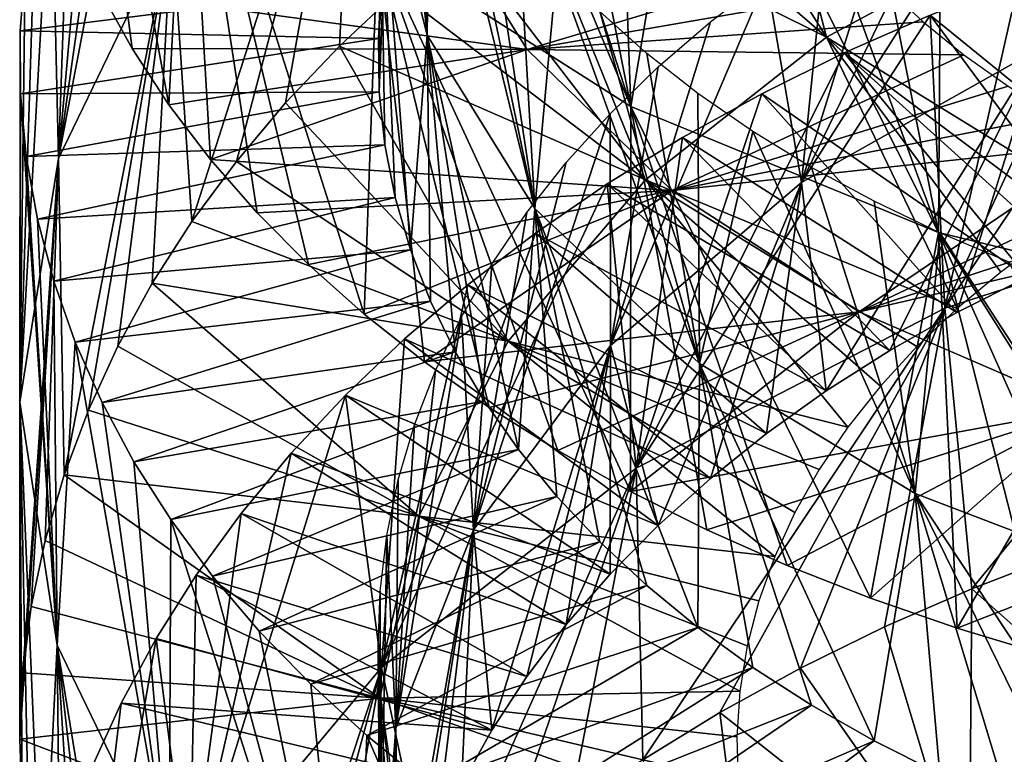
# Model space of a CAD drawing. Header units: millimetres. Extents: x -161 to 161, y -94 to 1149.
# Tile 766 of 1056: x 37.5 to 40.8, y 392.72 to 395.18. Entities that reach past the tile are written whole.
import ezdxf

# ---------------------------------------------------------------- set-up
doc = ezdxf.new("R2010")
doc.units = ezdxf.units.MM
doc.header["$LTSCALE"] = 81.481481
for name, color, linetype in [('65', 7, 'CONTINUOUS'), ('66', 7, 'CONTINUOUS'), ('67', 7, 'CONTINUOUS'), ('80', 7, 'CONTINUOUS')]:
    doc.layers.add(name, color=color, linetype=linetype)

msp = doc.modelspace()

# ---------------------------------------------------------------- linework, layer by layer
at = {"layer": '65', "color": 7, "linetype": 'CONTINUOUS', "true_color": 0xaaaaaa}
for points in [[(39.6883, 395.9345, -27.6251), (39.9515, 396.0774, -27.8174), (40.2002, 395.1231, -26.75), (39.6883, 395.9345, -27.6251)], [(40.2002, 395.1231, -26.75), (39.9515, 396.0774, -27.8174), (40.9339, 395.5196, -27.3198), (40.2002, 395.1231, -26.75)], [(39.4376, 395.7824, -27.4235), (39.6883, 395.9345, -27.6251), (40.2002, 395.1231, -26.75), (39.4376, 395.7824, -27.4235)], [(39.1999, 395.6217, -27.2131), (39.4376, 395.7824, -27.4235), (40.2002, 395.1231, -26.75), (39.1999, 395.6217, -27.2131)], [(39.1985, 395.0811, -18.1904), (37.7706, 395.2774, -18.5846), (38.8729, 395.602, -18.994), (39.1985, 395.0811, -18.1904)], [(39.1985, 395.0811, -18.1904), (38.8729, 395.602, -18.994), (40.2891, 395.4097, -18.5678), (39.1985, 395.0811, -18.1904)], [(38.9759, 395.4529, -26.9945), (39.1999, 395.6217, -27.2131), (39.5945, 394.6456, -26.0972), (38.9759, 395.4529, -26.9945)], [(39.5945, 394.6456, -26.0972), (39.1999, 395.6217, -27.2131), (40.2002, 395.1231, -26.75), (39.5945, 394.6456, -26.0972)], [(40.2002, 395.1231, -26.75), (40.9339, 395.5196, -27.3198), (41.1116, 394.5612, -26.2073), (40.2002, 395.1231, -26.75)], [(38.766, 395.2765, -26.7681), (38.9759, 395.4529, -26.9945), (39.5945, 394.6456, -26.0972), (38.766, 395.2765, -26.7681)], [(40.3999, 395.2899, -18.3622), (39.1985, 395.0811, -18.1904), (40.2891, 395.4097, -18.5678), (40.3999, 395.2899, -18.3622)], [(37.8764, 395.0851, -18.3042), (37.7706, 395.2774, -18.5846), (39.1985, 395.0811, -18.1904), (37.8764, 395.0851, -18.3042)], [(38.5706, 395.0931, -26.5343), (38.766, 395.2765, -26.7681), (39.5945, 394.6456, -26.0972), (38.5706, 395.0931, -26.5343)], [(40.5236, 395.1745, -18.1614), (39.1985, 395.0811, -18.1904), (40.3999, 395.2899, -18.3622), (40.5236, 395.1745, -18.1614)], [(40.6598, 395.0642, -17.9658), (39.1985, 395.0811, -18.1904), (40.5236, 395.1745, -18.1614), (40.6598, 395.0642, -17.9658)], [(39.5945, 394.6456, -26.0972), (40.2002, 395.1231, -26.75), (40.6373, 394.2139, -25.6851), (39.5945, 394.6456, -26.0972)], [(40.6373, 394.2139, -25.6851), (40.2002, 395.1231, -26.75), (40.7839, 394.3358, -25.8655), (40.6373, 394.2139, -25.6851)], [(40.7839, 394.3358, -25.8655), (40.2002, 395.1231, -26.75), (40.9421, 394.4517, -26.0396), (40.7839, 394.3358, -25.8655)], [(40.9421, 394.4517, -26.0396), (40.2002, 395.1231, -26.75), (41.1116, 394.5612, -26.2073), (40.9421, 394.4517, -26.0396)], [(37.9993, 394.8967, -18.0278), (37.8764, 395.0851, -18.3042), (39.1985, 395.0811, -18.1904), (37.9993, 394.8967, -18.0278)], [(38.1389, 394.713, -17.7562), (37.9993, 394.8967, -18.0278), (39.1985, 395.0811, -18.1904), (38.1389, 394.713, -17.7562)], [(39.6825, 394.609, -17.4375), (38.1389, 394.713, -17.7562), (39.1985, 395.0811, -18.1904), (39.6825, 394.609, -17.4375)], [(38.3901, 394.9031, -26.2936), (38.5706, 395.0931, -26.5343), (39.1352, 394.1046, -25.3779), (38.3901, 394.9031, -26.2936)], [(39.1352, 394.1046, -25.3779), (38.5706, 395.0931, -26.5343), (39.5945, 394.6456, -26.0972), (39.1352, 394.1046, -25.3779)], [(39.6825, 394.609, -17.4375), (39.1985, 395.0811, -18.1904), (40.6598, 395.0642, -17.9658), (39.6825, 394.609, -17.4375)], [(40.8083, 394.9591, -17.7759), (39.6825, 394.609, -17.4375), (40.6598, 395.0642, -17.9658), (40.8083, 394.9591, -17.7759)], [(40.9687, 394.8598, -17.592), (39.6825, 394.609, -17.4375), (40.8083, 394.9591, -17.7759), (40.9687, 394.8598, -17.592)], [(38.2252, 394.707, -26.0465), (38.3901, 394.9031, -26.2936), (39.1352, 394.1046, -25.3779), (38.2252, 394.707, -26.0465)], [(41.1406, 394.7667, -17.4148), (39.6825, 394.609, -17.4375), (40.9687, 394.8598, -17.592), (41.1406, 394.7667, -17.4148)], [(40.3097, 394.2026, -16.7552), (39.6825, 394.609, -17.4375), (41.1406, 394.7667, -17.4148), (40.3097, 394.2026, -16.7552)], [(41.3234, 394.6804, -17.2449), (40.3097, 394.2026, -16.7552), (41.1406, 394.7667, -17.4148), (41.3234, 394.6804, -17.2449)], [(38.0763, 394.5054, -25.7934), (38.2252, 394.707, -26.0465), (39.1352, 394.1046, -25.3779), (38.0763, 394.5054, -25.7934)], [(38.2948, 394.5344, -17.49), (38.1389, 394.713, -17.7562), (39.6825, 394.609, -17.4375), (38.2948, 394.5344, -17.49)], [(41.5163, 394.6013, -17.0831), (40.3097, 394.2026, -16.7552), (41.3234, 394.6804, -17.2449), (41.5163, 394.6013, -17.0831)], [(39.1352, 394.1046, -25.3779), (39.5945, 394.6456, -26.0972), (40.2715, 393.8166, -25.1101), (39.1352, 394.1046, -25.3779)], [(40.2715, 393.8166, -25.1101), (39.5945, 394.6456, -26.0972), (40.3806, 393.9538, -25.307), (40.2715, 393.8166, -25.1101)], [(40.3806, 393.9538, -25.307), (39.5945, 394.6456, -26.0972), (40.5027, 394.0865, -25.4988), (40.3806, 393.9538, -25.307)], [(40.5027, 394.0865, -25.4988), (39.5945, 394.6456, -26.0972), (40.6373, 394.2139, -25.6851), (40.5027, 394.0865, -25.4988)], [(38.4664, 394.3617, -17.2298), (38.2948, 394.5344, -17.49), (39.6825, 394.609, -17.4375), (38.4664, 394.3617, -17.2298)], [(38.6533, 394.1952, -16.9765), (38.4664, 394.3617, -17.2298), (39.6825, 394.609, -17.4375), (38.6533, 394.1952, -16.9765)], [(38.855, 394.0355, -16.7304), (38.6533, 394.1952, -16.9765), (39.6825, 394.609, -17.4375), (38.855, 394.0355, -16.7304)], [(40.3097, 394.2026, -16.7552), (38.855, 394.0355, -16.7304), (39.6825, 394.609, -17.4375), (40.3097, 394.2026, -16.7552)], [(41.7184, 394.5298, -16.9298), (40.3097, 394.2026, -16.7552), (41.5163, 394.6013, -17.0831), (41.7184, 394.5298, -16.9298)], [(37.9439, 394.2989, -25.5351), (38.0763, 394.5054, -25.7934), (39.1352, 394.1046, -25.3779), (37.9439, 394.2989, -25.5351)], [(41.0625, 393.8773, -16.1619), (40.3097, 394.2026, -16.7552), (41.7184, 394.5298, -16.9298), (41.0625, 393.8773, -16.1619)], [(37.8284, 394.0882, -25.2721), (37.9439, 394.2989, -25.5351), (38.8362, 393.5189, -24.6102), (37.8284, 394.0882, -25.2721)], [(38.8362, 393.5189, -24.6102), (37.9439, 394.2989, -25.5351), (39.1352, 394.1046, -25.3779), (38.8362, 393.5189, -24.6102)], [(39.0709, 393.883, -16.4921), (38.855, 394.0355, -16.7304), (40.3097, 394.2026, -16.7552), (39.0709, 393.883, -16.4921)], [(39.3008, 393.7382, -16.2622), (39.0709, 393.883, -16.4921), (40.3097, 394.2026, -16.7552), (39.3008, 393.7382, -16.2622)], [(39.5442, 393.6014, -16.0411), (39.3008, 393.7382, -16.2622), (40.3097, 394.2026, -16.7552), (39.5442, 393.6014, -16.0411)], [(41.0625, 393.8773, -16.1619), (39.5442, 393.6014, -16.0411), (40.3097, 394.2026, -16.7552), (41.0625, 393.8773, -16.1619)], [(37.7299, 393.874, -25.0053), (37.8284, 394.0882, -25.2721), (38.8362, 393.5189, -24.6102), (37.7299, 393.874, -25.0053)], [(38.8362, 393.5189, -24.6102), (39.1352, 394.1046, -25.3779), (40.0269, 393.3838, -24.4967), (38.8362, 393.5189, -24.6102)], [(40.0269, 393.3838, -24.4967), (39.1352, 394.1046, -25.3779), (40.0944, 393.5308, -24.7043), (40.0269, 393.3838, -24.4967)], [(40.0944, 393.5308, -24.7043), (39.1352, 394.1046, -25.3779), (40.176, 393.6753, -24.909), (40.0944, 393.5308, -24.7043)], [(40.176, 393.6753, -24.909), (39.1352, 394.1046, -25.3779), (40.2715, 393.8166, -25.1101), (40.176, 393.6753, -24.909)], [(37.6488, 393.6569, -24.7351), (37.7299, 393.874, -25.0053), (38.8362, 393.5189, -24.6102), (37.6488, 393.6569, -24.7351)], [(39.8003, 393.4732, -15.8293), (39.5442, 393.6014, -16.0411), (41.0625, 393.8773, -16.1619), (39.8003, 393.4732, -15.8293)], [(40.0684, 393.3538, -15.6273), (39.8003, 393.4732, -15.8293), (41.0625, 393.8773, -16.1619), (40.0684, 393.3538, -15.6273)], [(40.3477, 393.2437, -15.4356), (40.0684, 393.3538, -15.6273), (41.0625, 393.8773, -16.1619), (40.3477, 393.2437, -15.4356)], [(40.6374, 393.1432, -15.2546), (40.3477, 393.2437, -15.4356), (41.0625, 393.8773, -16.1619), (40.6374, 393.1432, -15.2546)], [(41.9175, 393.6448, -15.672), (40.6374, 393.1432, -15.2546), (41.0625, 393.8773, -16.1619), (41.9175, 393.6448, -15.672)], [(37.5851, 393.4376, -24.4622), (37.6488, 393.6569, -24.7351), (38.7056, 392.9095, -23.8142), (37.5851, 393.4376, -24.4622)], [(38.7056, 392.9095, -23.8142), (37.6488, 393.6569, -24.7351), (38.8362, 393.5189, -24.6102), (38.7056, 392.9095, -23.8142)], [(40.9366, 393.0527, -15.0848), (40.6374, 393.1432, -15.2546), (41.9175, 393.6448, -15.672), (40.9366, 393.0527, -15.0848)], [(38.7056, 392.9095, -23.8142), (38.8362, 393.5189, -24.6102), (39.9101, 392.9323, -23.8617), (38.7056, 392.9095, -23.8142)], [(39.9101, 392.9323, -23.8617), (38.8362, 393.5189, -24.6102), (39.9346, 393.084, -24.075), (39.9101, 392.9323, -23.8617)], [(39.9346, 393.084, -24.075), (38.8362, 393.5189, -24.6102), (39.9735, 393.2347, -24.2868), (39.9346, 393.084, -24.075)], [(39.9735, 393.2347, -24.2868), (38.8362, 393.5189, -24.6102), (40.0269, 393.3838, -24.4967), (39.9735, 393.2347, -24.2868)], [(37.5389, 393.2165, -24.1871), (37.5851, 393.4376, -24.4622), (38.7056, 392.9095, -23.8142), (37.5389, 393.2165, -24.1871)], [(40.6863, 393.275, -31.6874), (40.9872, 393.3912, -31.8362), (41.4854, 392.5668, -31.108), (40.6863, 393.275, -31.6874)], [(40.3949, 393.1477, -31.5288), (40.6863, 393.275, -31.6874), (40.6776, 392.2023, -30.6234), (40.3949, 393.1477, -31.5288)], [(40.6776, 392.2023, -30.6234), (40.6863, 393.275, -31.6874), (41.4854, 392.5668, -31.108), (40.6776, 392.2023, -30.6234)], [(37.5106, 392.9942, -23.9103), (37.5389, 393.2165, -24.1871), (38.7056, 392.9095, -23.8142), (37.5106, 392.9942, -23.9103)], [(40.1138, 393.0096, -31.3606), (40.3949, 393.1477, -31.5288), (40.6776, 392.2023, -30.6234), (40.1138, 393.0096, -31.3606)], [(37.5002, 392.7714, -23.6325), (37.5106, 392.9942, -23.9103), (38.7056, 392.9095, -23.8142), (37.5002, 392.7714, -23.6325)], [(39.8438, 392.8611, -31.1831), (40.1138, 393.0096, -31.3606), (40.6776, 392.2023, -30.6234), (39.8438, 392.8611, -31.1831)], [(39.9003, 392.7799, -23.6473), (38.7056, 392.9095, -23.8142), (39.9101, 392.9323, -23.8617), (39.9003, 392.7799, -23.6473)], [(38.7486, 392.2972, -23.0105), (37.5002, 392.7714, -23.6325), (38.7056, 392.9095, -23.8142), (38.7486, 392.2972, -23.0105)], [(38.7486, 392.2972, -23.0105), (38.7056, 392.9095, -23.8142), (39.9248, 392.4757, -23.2176), (38.7486, 392.2972, -23.0105)], [(39.9248, 392.4757, -23.2176), (38.7056, 392.9095, -23.8142), (39.9052, 392.6275, -23.4324), (39.9248, 392.4757, -23.2176)], [(39.9052, 392.6275, -23.4324), (38.7056, 392.9095, -23.8142), (39.9003, 392.7799, -23.6473), (39.9052, 392.6275, -23.4324)], [(39.5856, 392.7025, -30.9966), (39.8438, 392.8611, -31.1831), (39.9842, 391.7404, -30.052), (39.5856, 392.7025, -30.9966)], [(39.9842, 391.7404, -30.052), (39.8438, 392.8611, -31.1831), (40.6776, 392.2023, -30.6234), (39.9842, 391.7404, -30.052)], [(37.5078, 392.5488, -23.3543), (37.5002, 392.7714, -23.6325), (38.7486, 392.2972, -23.0105), (37.5078, 392.5488, -23.3543)]]:
    msp.add_3dface(points, dxfattribs=at)
at = {"layer": '66', "color": 7, "linetype": 'CONTINUOUS', "true_color": 0xaaaaaa}
for points in [[(37.5017, 395.1442, -21.5084), (38.7154, 395.2976, -21.7326), (37.5183, 395.3551, -21.794), (37.5017, 395.1442, -21.5084)], [(38.7011, 395.1188, -21.4784), (38.7154, 395.2976, -21.7326), (37.5017, 395.1442, -21.5084), (38.7011, 395.1188, -21.4784)], [(40.5473, 395.1962, -29.4016), (41.371, 394.5271, -28.809), (40.8446, 395.3117, -29.5602), (40.5473, 395.1962, -29.4016)], [(40.26, 395.07, -29.2328), (41.1166, 394.4278, -28.6623), (40.5473, 395.1962, -29.4016), (40.26, 395.07, -29.2328)], [(41.1166, 394.4278, -28.6623), (41.371, 394.5271, -28.809), (40.5473, 395.1962, -29.4016), (41.1166, 394.4278, -28.6623)], [(37.5029, 394.9333, -21.2223), (38.7011, 395.1188, -21.4784), (37.5017, 395.1442, -21.5084), (37.5029, 394.9333, -21.2223)], [(38.7034, 394.9401, -21.2237), (38.7011, 395.1188, -21.4784), (37.5029, 394.9333, -21.2223), (38.7034, 394.9401, -21.2237)], [(39.9835, 394.9336, -29.0542), (40.8716, 394.319, -28.5064), (40.26, 395.07, -29.2328), (39.9835, 394.9336, -29.0542)], [(40.8716, 394.319, -28.5064), (41.1166, 394.4278, -28.6623), (40.26, 395.07, -29.2328), (40.8716, 394.319, -28.5064)], [(37.5222, 394.7229, -20.9362), (38.7034, 394.9401, -21.2237), (37.5029, 394.9333, -21.2223), (37.5222, 394.7229, -20.9362)], [(38.7221, 394.7621, -20.9695), (38.7034, 394.9401, -21.2237), (37.5222, 394.7229, -20.9362), (38.7221, 394.7621, -20.9695)], [(39.7185, 394.7874, -28.8661), (40.6366, 394.2009, -28.3417), (39.9835, 394.9336, -29.0542), (39.7185, 394.7874, -28.8661)], [(40.6366, 394.2009, -28.3417), (40.8716, 394.319, -28.5064), (39.9835, 394.9336, -29.0542), (40.6366, 394.2009, -28.3417)], [(39.4659, 394.6317, -28.6687), (40.4124, 394.0741, -28.1683), (39.7185, 394.7874, -28.8661), (39.4659, 394.6317, -28.6687)], [(40.4124, 394.0741, -28.1683), (40.6366, 394.2009, -28.3417), (39.7185, 394.7874, -28.8661), (40.4124, 394.0741, -28.1683)], [(37.5593, 394.5137, -20.6509), (38.7221, 394.7621, -20.9695), (37.5222, 394.7229, -20.9362), (37.5593, 394.5137, -20.6509)], [(38.7571, 394.5855, -20.7164), (38.7221, 394.7621, -20.9695), (37.5593, 394.5137, -20.6509), (38.7571, 394.5855, -20.7164)], [(39.2263, 394.467, -28.4626), (40.1998, 393.9388, -27.9867), (39.4659, 394.6317, -28.6687), (39.2263, 394.467, -28.4626)], [(40.1998, 393.9388, -27.9867), (40.4124, 394.0741, -28.1683), (39.4659, 394.6317, -28.6687), (40.1998, 393.9388, -27.9867)], [(37.614, 394.3063, -20.3669), (38.7571, 394.5855, -20.7164), (37.5593, 394.5137, -20.6509), (37.614, 394.3063, -20.3669)], [(38.8081, 394.4109, -20.465), (38.7571, 394.5855, -20.7164), (37.614, 394.3063, -20.3669), (38.8081, 394.4109, -20.465)], [(39.0002, 394.2938, -28.2482), (39.9993, 393.7956, -27.7974), (39.2263, 394.467, -28.4626), (39.0002, 394.2938, -28.2482)], [(39.9993, 393.7956, -27.7974), (40.1998, 393.9388, -27.9867), (39.2263, 394.467, -28.4626), (39.9993, 393.7956, -27.7974)], [(37.6861, 394.1013, -20.0851), (38.8081, 394.4109, -20.465), (37.614, 394.3063, -20.3669), (37.6861, 394.1013, -20.0851)], [(38.8749, 394.2388, -20.2157), (38.8081, 394.4109, -20.465), (37.6861, 394.1013, -20.0851), (38.8749, 394.2388, -20.2157)], [(38.7882, 394.1128, -28.0261), (39.8116, 393.6451, -27.6009), (39.0002, 394.2938, -28.2482), (38.7882, 394.1128, -28.0261)], [(39.8116, 393.6451, -27.6009), (39.9993, 393.7956, -27.7974), (39.0002, 394.2938, -28.2482), (39.8116, 393.6451, -27.6009)], [(37.7755, 393.8994, -19.8061), (38.8749, 394.2388, -20.2157), (37.6861, 394.1013, -20.0851), (37.7755, 393.8994, -19.8061)], [(38.9575, 394.0695, -19.9692), (38.8749, 394.2388, -20.2157), (37.7755, 393.8994, -19.8061), (38.9575, 394.0695, -19.9692)], [(38.5907, 393.9244, -27.7967), (39.6371, 393.488, -27.3979), (38.7882, 394.1128, -28.0261), (38.5907, 393.9244, -27.7967)], [(39.6371, 393.488, -27.3979), (39.8116, 393.6451, -27.6009), (38.7882, 394.1128, -28.0261), (39.6371, 393.488, -27.3979)], [(37.882, 393.7011, -19.5306), (38.9575, 394.0695, -19.9692), (37.7755, 393.8994, -19.8061), (37.882, 393.7011, -19.5306)], [(39.0556, 393.9036, -19.7258), (38.9575, 394.0695, -19.9692), (37.882, 393.7011, -19.5306), (39.0556, 393.9036, -19.7258)], [(38.4082, 393.7293, -27.5605), (39.4762, 393.3246, -27.1886), (38.5907, 393.9244, -27.7967), (38.4082, 393.7293, -27.5605)], [(39.4762, 393.3246, -27.1886), (39.6371, 393.488, -27.3979), (38.5907, 393.9244, -27.7967), (39.4762, 393.3246, -27.1886)], [(38.0054, 393.5071, -19.2592), (39.0556, 393.9036, -19.7258), (37.882, 393.7011, -19.5306), (38.0054, 393.5071, -19.2592)], [(39.1693, 393.7417, -19.4862), (39.0556, 393.9036, -19.7258), (38.0054, 393.5071, -19.2592), (39.1693, 393.7417, -19.4862)], [(38.1455, 393.3179, -18.9924), (39.1693, 393.7417, -19.4862), (38.0054, 393.5071, -19.2592), (38.1455, 393.3179, -18.9924)], [(39.2981, 393.5845, -19.2512), (39.1693, 393.7417, -19.4862), (38.1455, 393.3179, -18.9924), (39.2981, 393.5845, -19.2512)], [(38.2414, 393.528, -27.3181), (39.3295, 393.1555, -26.9737), (38.4082, 393.7293, -27.5605), (38.2414, 393.528, -27.3181)], [(39.3295, 393.1555, -26.9737), (39.4762, 393.3246, -27.1886), (38.4082, 393.7293, -27.5605), (39.3295, 393.1555, -26.9737)], [(38.3019, 393.134, -18.731), (39.2981, 393.5845, -19.2512), (38.1455, 393.3179, -18.9924), (38.3019, 393.134, -18.731)], [(39.4415, 393.4324, -19.0214), (39.2981, 393.5845, -19.2512), (38.3019, 393.134, -18.731), (39.4415, 393.4324, -19.0214)], [(38.0906, 393.3212, -27.07), (39.1973, 392.9813, -26.7534), (38.2414, 393.528, -27.3181), (38.0906, 393.3212, -27.07)], [(39.1973, 392.9813, -26.7534), (39.3295, 393.1555, -26.9737), (38.2414, 393.528, -27.3181), (39.1973, 392.9813, -26.7534)], [(38.4742, 392.9559, -18.4754), (39.4415, 393.4324, -19.0214), (38.3019, 393.134, -18.731), (38.4742, 392.9559, -18.4754)], [(39.599, 393.286, -18.7975), (39.4415, 393.4324, -19.0214), (38.4742, 392.9559, -18.4754), (39.599, 393.286, -18.7975)], [(37.9565, 393.1092, -26.8167), (39.0801, 392.8023, -26.5282), (38.0906, 393.3212, -27.07), (37.9565, 393.1092, -26.8167)], [(39.0801, 392.8023, -26.5282), (39.1973, 392.9813, -26.7534), (38.0906, 393.3212, -27.07), (39.0801, 392.8023, -26.5282)], [(38.6617, 392.7841, -18.2262), (39.599, 393.286, -18.7975), (38.4742, 392.9559, -18.4754), (38.6617, 392.7841, -18.2262)], [(39.77, 393.1458, -18.58), (39.599, 393.286, -18.7975), (38.6617, 392.7841, -18.2262), (39.77, 393.1458, -18.58)], [(38.8642, 392.6192, -17.984), (39.77, 393.1458, -18.58), (38.6617, 392.7841, -18.2262), (38.8642, 392.6192, -17.984)], [(39.954, 393.0122, -18.3693), (39.77, 393.1458, -18.58), (38.8642, 392.6192, -17.984), (39.954, 393.0122, -18.3693)], [(37.8392, 392.8929, -26.5588), (39.0801, 392.8023, -26.5282), (37.9565, 393.1092, -26.8167), (37.8392, 392.8929, -26.5588)], [(39.081, 392.4615, -17.7494), (39.954, 393.0122, -18.3693), (38.8642, 392.6192, -17.984), (39.081, 392.4615, -17.7494)], [(40.1506, 392.8857, -18.166), (39.954, 393.0122, -18.3693), (39.081, 392.4615, -17.7494), (40.1506, 392.8857, -18.166)], [(37.739, 392.6728, -26.2969), (38.9782, 392.6192, -26.2987), (37.8392, 392.8929, -26.5588), (37.739, 392.6728, -26.2969)], [(38.9782, 392.6192, -26.2987), (39.0801, 392.8023, -26.5282), (37.8392, 392.8929, -26.5588), (38.9782, 392.6192, -26.2987)], [(39.3116, 392.3117, -17.5228), (40.1506, 392.8857, -18.166), (39.081, 392.4615, -17.7494), (39.3116, 392.3117, -17.5228)], [(40.3595, 392.7666, -17.9704), (40.1506, 392.8857, -18.166), (39.3116, 392.3117, -17.5228), (40.3595, 392.7666, -17.9704)], [(39.5557, 392.1702, -17.3049), (40.3595, 392.7666, -17.9704), (39.3116, 392.3117, -17.5228), (39.5557, 392.1702, -17.3049)], [(40.58, 392.6555, -17.7833), (40.3595, 392.7666, -17.9704), (39.5557, 392.1702, -17.3049), (40.58, 392.6555, -17.7833)]]:
    msp.add_3dface(points, dxfattribs=at)
at = {"layer": '67', "color": 7, "linetype": 'CONTINUOUS', "true_color": 0xaaaaaa}
for points in [[(37.7706, 395.2774, -18.5846), (37.8764, 395.0851, -18.3042), (37.6561, 396.7712, -17.8975), (37.7706, 395.2774, -18.5846)], [(37.8764, 395.0851, -18.3042), (37.9993, 394.8967, -18.0278), (37.6561, 396.7712, -17.8975), (37.8764, 395.0851, -18.3042)], [(37.9993, 394.8967, -18.0278), (38.0591, 396.0672, -16.8253), (37.6561, 396.7712, -17.8975), (37.9993, 394.8967, -18.0278)], [(39.5458, 394.8907, -14.9344), (38.8139, 396.6392, -14.6126), (38.6972, 395.4315, -15.8268), (39.5458, 394.8907, -14.9344)], [(39.0275, 396.4947, -14.3663), (38.8139, 396.6392, -14.6126), (39.5458, 394.8907, -14.9344), (39.0275, 396.4947, -14.3663)], [(37.8661, 396.3901, -23.1936), (37.9873, 396.5888, -23.4631), (37.6302, 394.7166, -23.5558), (37.8661, 396.3901, -23.1936)], [(37.6302, 394.7166, -23.5558), (37.9873, 396.5888, -23.4631), (38.0095, 395.5029, -24.5771), (37.6302, 394.7166, -23.5558)], [(39.2551, 396.3574, -14.1284), (39.0275, 396.4947, -14.3663), (39.5458, 394.8907, -14.9344), (39.2551, 396.3574, -14.1284)], [(37.7618, 396.1878, -22.9197), (37.8661, 396.3901, -23.1936), (37.6302, 394.7166, -23.5558), (37.7618, 396.1878, -22.9197)], [(39.4964, 396.2277, -13.8995), (39.2551, 396.3574, -14.1284), (39.5458, 394.8907, -14.9344), (39.4964, 396.2277, -13.8995)], [(38.0763, 394.5054, -25.7934), (38.0095, 395.5029, -24.5771), (38.6259, 396.2259, -25.5268), (38.0763, 394.5054, -25.7934)], [(38.2252, 394.707, -26.0465), (38.0763, 394.5054, -25.7934), (38.6259, 396.2259, -25.5268), (38.2252, 394.707, -26.0465)], [(38.3901, 394.9031, -26.2936), (38.2252, 394.707, -26.0465), (38.6259, 396.2259, -25.5268), (38.3901, 394.9031, -26.2936)], [(38.5706, 395.0931, -26.5343), (38.3901, 394.9031, -26.2936), (38.6259, 396.2259, -25.5268), (38.5706, 395.0931, -26.5343)], [(38.766, 395.2765, -26.7681), (38.5706, 395.0931, -26.5343), (38.6259, 396.2259, -25.5268), (38.766, 395.2765, -26.7681)], [(39.7507, 396.1061, -13.6803), (39.4964, 396.2277, -13.8995), (39.5458, 394.8907, -14.9344), (39.7507, 396.1061, -13.6803)], [(37.6747, 395.9825, -22.642), (37.7618, 396.1878, -22.9197), (37.6302, 394.7166, -23.5558), (37.6747, 395.9825, -22.642)], [(40.5754, 394.469, -14.1782), (39.7507, 396.1061, -13.6803), (39.5458, 394.8907, -14.9344), (40.5754, 394.469, -14.1782)], [(40.0173, 395.993, -13.4713), (39.7507, 396.1061, -13.6803), (40.5754, 394.469, -14.1782), (40.0173, 395.993, -13.4713)], [(37.9993, 394.8967, -18.0278), (38.1389, 394.713, -17.7562), (38.0591, 396.0672, -16.8253), (37.9993, 394.8967, -18.0278)], [(38.1389, 394.713, -17.7562), (38.2948, 394.5344, -17.49), (38.0591, 396.0672, -16.8253), (38.1389, 394.713, -17.7562)], [(38.2948, 394.5344, -17.49), (38.4664, 394.3617, -17.2298), (38.0591, 396.0672, -16.8253), (38.2948, 394.5344, -17.49)], [(38.4664, 394.3617, -17.2298), (38.6533, 394.1952, -16.9765), (38.0591, 396.0672, -16.8253), (38.4664, 394.3617, -17.2298)], [(38.6533, 394.1952, -16.9765), (38.6972, 395.4315, -15.8268), (38.0591, 396.0672, -16.8253), (38.6533, 394.1952, -16.9765)], [(40.2952, 395.8888, -13.2729), (40.0173, 395.993, -13.4713), (40.5754, 394.469, -14.1782), (40.2952, 395.8888, -13.2729)], [(37.605, 395.7748, -22.3614), (37.6747, 395.9825, -22.642), (37.6302, 394.7166, -23.5558), (37.605, 395.7748, -22.3614)], [(40.5837, 395.7938, -13.0857), (40.2952, 395.8888, -13.2729), (40.5754, 394.469, -14.1782), (40.5837, 395.7938, -13.0857)], [(41.7473, 394.1845, -13.5818), (40.5837, 395.7938, -13.0857), (40.5754, 394.469, -14.1782), (41.7473, 394.1845, -13.5818)], [(40.882, 395.7082, -12.9099), (40.5837, 395.7938, -13.0857), (41.7473, 394.1845, -13.5818), (40.882, 395.7082, -12.9099)], [(37.5528, 395.5655, -22.0785), (37.605, 395.7748, -22.3614), (37.5, 393.9001, -22.4964), (37.5528, 395.5655, -22.0785)], [(37.5, 393.9001, -22.4964), (37.605, 395.7748, -22.3614), (37.6302, 394.7166, -23.5558), (37.5, 393.9001, -22.4964)], [(37.5183, 395.3551, -21.794), (37.5528, 395.5655, -22.0785), (37.5, 393.9001, -22.4964), (37.5183, 395.3551, -21.794)], [(37.6488, 393.6569, -24.7351), (37.6302, 394.7166, -23.5558), (38.0095, 395.5029, -24.5771), (37.6488, 393.6569, -24.7351)], [(37.7299, 393.874, -25.0053), (37.6488, 393.6569, -24.7351), (38.0095, 395.5029, -24.5771), (37.7299, 393.874, -25.0053)], [(37.8284, 394.0882, -25.2721), (37.7299, 393.874, -25.0053), (38.0095, 395.5029, -24.5771), (37.8284, 394.0882, -25.2721)], [(37.9439, 394.2989, -25.5351), (37.8284, 394.0882, -25.2721), (38.0095, 395.5029, -24.5771), (37.9439, 394.2989, -25.5351)], [(38.0763, 394.5054, -25.7934), (37.9439, 394.2989, -25.5351), (38.0095, 395.5029, -24.5771), (38.0763, 394.5054, -25.7934)], [(41.1513, 395.4163, -29.7083), (41.4666, 395.5094, -29.8456), (40.596, 394.2156, -30.5244), (41.1513, 395.4163, -29.7083)], [(40.596, 394.2156, -30.5244), (41.4666, 395.5094, -29.8456), (41.7702, 394.5965, -31.0528), (40.596, 394.2156, -30.5244)], [(38.6533, 394.1952, -16.9765), (38.855, 394.0355, -16.7304), (38.6972, 395.4315, -15.8268), (38.6533, 394.1952, -16.9765)], [(38.855, 394.0355, -16.7304), (39.0709, 393.883, -16.4921), (38.6972, 395.4315, -15.8268), (38.855, 394.0355, -16.7304)], [(39.0709, 393.883, -16.4921), (39.3008, 393.7382, -16.2622), (38.6972, 395.4315, -15.8268), (39.0709, 393.883, -16.4921)], [(39.3008, 393.7382, -16.2622), (39.5442, 393.6014, -16.0411), (38.6972, 395.4315, -15.8268), (39.3008, 393.7382, -16.2622)], [(39.5442, 393.6014, -16.0411), (39.5458, 394.8907, -14.9344), (38.6972, 395.4315, -15.8268), (39.5442, 393.6014, -16.0411)], [(40.8446, 395.3117, -29.5602), (41.1513, 395.4163, -29.7083), (40.596, 394.2156, -30.5244), (40.8446, 395.3117, -29.5602)], [(37.5017, 395.1442, -21.5084), (37.5183, 395.3551, -21.794), (37.5, 393.9001, -22.4964), (37.5017, 395.1442, -21.5084)], [(40.5473, 395.1962, -29.4016), (40.8446, 395.3117, -29.5602), (40.596, 394.2156, -30.5244), (40.5473, 395.1962, -29.4016)], [(40.26, 395.07, -29.2328), (40.5473, 395.1962, -29.4016), (39.5634, 393.6798, -29.8535), (40.26, 395.07, -29.2328)], [(39.5634, 393.6798, -29.8535), (40.5473, 395.1962, -29.4016), (40.596, 394.2156, -30.5244), (39.5634, 393.6798, -29.8535)], [(37.5029, 394.9333, -21.2223), (37.5017, 395.1442, -21.5084), (37.5, 393.9001, -22.4964), (37.5029, 394.9333, -21.2223)], [(39.9835, 394.9336, -29.0542), (40.26, 395.07, -29.2328), (39.5634, 393.6798, -29.8535), (39.9835, 394.9336, -29.0542)], [(37.6255, 393.0872, -21.4333), (37.5029, 394.9333, -21.2223), (37.5, 393.9001, -22.4964), (37.6255, 393.0872, -21.4333)], [(37.5222, 394.7229, -20.9362), (37.5029, 394.9333, -21.2223), (37.6255, 393.0872, -21.4333), (37.5222, 394.7229, -20.9362)], [(39.7185, 394.7874, -28.8661), (39.9835, 394.9336, -29.0542), (39.5634, 393.6798, -29.8535), (39.7185, 394.7874, -28.8661)], [(39.5442, 393.6014, -16.0411), (39.8003, 393.4732, -15.8293), (39.5458, 394.8907, -14.9344), (39.5442, 393.6014, -16.0411)], [(39.8003, 393.4732, -15.8293), (40.0684, 393.3538, -15.6273), (39.5458, 394.8907, -14.9344), (39.8003, 393.4732, -15.8293)], [(40.0684, 393.3538, -15.6273), (40.3477, 393.2437, -15.4356), (39.5458, 394.8907, -14.9344), (40.0684, 393.3538, -15.6273)], [(40.3477, 393.2437, -15.4356), (40.5754, 394.469, -14.1782), (39.5458, 394.8907, -14.9344), (40.3477, 393.2437, -15.4356)], [(39.4659, 394.6317, -28.6687), (39.7185, 394.7874, -28.8661), (39.5634, 393.6798, -29.8535), (39.4659, 394.6317, -28.6687)], [(37.5002, 392.7714, -23.6325), (37.5, 393.9001, -22.4964), (37.6302, 394.7166, -23.5558), (37.5002, 392.7714, -23.6325)], [(37.5106, 392.9942, -23.9103), (37.5002, 392.7714, -23.6325), (37.6302, 394.7166, -23.5558), (37.5106, 392.9942, -23.9103)], [(37.5389, 393.2165, -24.1871), (37.5106, 392.9942, -23.9103), (37.6302, 394.7166, -23.5558), (37.5389, 393.2165, -24.1871)], [(37.5593, 394.5137, -20.6509), (37.5222, 394.7229, -20.9362), (37.6255, 393.0872, -21.4333), (37.5593, 394.5137, -20.6509)], [(37.5851, 393.4376, -24.4622), (37.5389, 393.2165, -24.1871), (37.6302, 394.7166, -23.5558), (37.5851, 393.4376, -24.4622)], [(37.6488, 393.6569, -24.7351), (37.5851, 393.4376, -24.4622), (37.6302, 394.7166, -23.5558), (37.6488, 393.6569, -24.7351)], [(39.2263, 394.467, -28.4626), (39.4659, 394.6317, -28.6687), (38.7111, 393.0118, -29.059), (39.2263, 394.467, -28.4626)], [(38.7111, 393.0118, -29.059), (39.4659, 394.6317, -28.6687), (39.5634, 393.6798, -29.8535), (38.7111, 393.0118, -29.059)], [(40.6863, 393.275, -31.6874), (40.596, 394.2156, -30.5244), (41.7702, 394.5965, -31.0528), (40.6863, 393.275, -31.6874)], [(40.9872, 393.3912, -31.8362), (40.6863, 393.275, -31.6874), (41.7702, 394.5965, -31.0528), (40.9872, 393.3912, -31.8362)], [(37.614, 394.3063, -20.3669), (37.5593, 394.5137, -20.6509), (37.6255, 393.0872, -21.4333), (37.614, 394.3063, -20.3669)], [(39.0002, 394.2938, -28.2482), (39.2263, 394.467, -28.4626), (38.7111, 393.0118, -29.059), (39.0002, 394.2938, -28.2482)], [(40.3477, 393.2437, -15.4356), (40.6374, 393.1432, -15.2546), (40.5754, 394.469, -14.1782), (40.3477, 393.2437, -15.4356)], [(40.6374, 393.1432, -15.2546), (40.9366, 393.0527, -15.0848), (40.5754, 394.469, -14.1782), (40.6374, 393.1432, -15.2546)], [(40.9366, 393.0527, -15.0848), (41.2448, 392.9723, -14.9265), (40.5754, 394.469, -14.1782), (40.9366, 393.0527, -15.0848)], [(41.2448, 392.9723, -14.9265), (41.5613, 392.9025, -14.7801), (40.5754, 394.469, -14.1782), (41.2448, 392.9723, -14.9265)], [(41.5613, 392.9025, -14.7801), (41.7473, 394.1845, -13.5818), (40.5754, 394.469, -14.1782), (41.5613, 392.9025, -14.7801)], [(37.6861, 394.1013, -20.0851), (37.614, 394.3063, -20.3669), (37.6255, 393.0872, -21.4333), (37.6861, 394.1013, -20.0851)], [(38.7882, 394.1128, -28.0261), (39.0002, 394.2938, -28.2482), (38.7111, 393.0118, -29.059), (38.7882, 394.1128, -28.0261)], [(39.5856, 392.7025, -30.9966), (39.5634, 393.6798, -29.8535), (40.596, 394.2156, -30.5244), (39.5856, 392.7025, -30.9966)], [(39.8438, 392.8611, -31.1831), (39.5856, 392.7025, -30.9966), (40.596, 394.2156, -30.5244), (39.8438, 392.8611, -31.1831)], [(40.1138, 393.0096, -31.3606), (39.8438, 392.8611, -31.1831), (40.596, 394.2156, -30.5244), (40.1138, 393.0096, -31.3606)], [(40.3949, 393.1477, -31.5288), (40.1138, 393.0096, -31.3606), (40.596, 394.2156, -30.5244), (40.3949, 393.1477, -31.5288)], [(40.6863, 393.275, -31.6874), (40.3949, 393.1477, -31.5288), (40.596, 394.2156, -30.5244), (40.6863, 393.275, -31.6874)], [(38.5907, 393.9244, -27.7967), (38.7882, 394.1128, -28.0261), (38.7111, 393.0118, -29.059), (38.5907, 393.9244, -27.7967)], [(38.0003, 392.3112, -20.4013), (37.6861, 394.1013, -20.0851), (37.6255, 393.0872, -21.4333), (38.0003, 392.3112, -20.4013)], [(37.7755, 393.8994, -19.8061), (37.6861, 394.1013, -20.0851), (38.0003, 392.3112, -20.4013), (37.7755, 393.8994, -19.8061)], [(38.4082, 393.7293, -27.5605), (38.5907, 393.9244, -27.7967), (38.0688, 392.2407, -28.166), (38.4082, 393.7293, -27.5605)], [(38.0688, 392.2407, -28.166), (38.5907, 393.9244, -27.7967), (38.7111, 393.0118, -29.059), (38.0688, 392.2407, -28.166)], [(37.5002, 392.7714, -23.6325), (37.5078, 392.5488, -23.3543), (37.5, 393.9001, -22.4964), (37.5002, 392.7714, -23.6325)], [(37.5078, 392.5488, -23.3543), (37.5333, 392.327, -23.0764), (37.5, 393.9001, -22.4964), (37.5078, 392.5488, -23.3543)], [(37.5333, 392.327, -23.0764), (37.5766, 392.1068, -22.7996), (37.5, 393.9001, -22.4964), (37.5333, 392.327, -23.0764)], [(37.5766, 392.1068, -22.7996), (37.6255, 393.0872, -21.4333), (37.5, 393.9001, -22.4964), (37.5766, 392.1068, -22.7996)], [(37.882, 393.7011, -19.5306), (37.7755, 393.8994, -19.8061), (38.0003, 392.3112, -20.4013), (37.882, 393.7011, -19.5306)], [(38.2414, 393.528, -27.3181), (38.4082, 393.7293, -27.5605), (38.0688, 392.2407, -28.166), (38.2414, 393.528, -27.3181)], [(38.0054, 393.5071, -19.2592), (37.882, 393.7011, -19.5306), (38.0003, 392.3112, -20.4013), (38.0054, 393.5071, -19.2592)], [(38.8891, 392.1716, -30.3875), (38.7111, 393.0118, -29.059), (39.5634, 393.6798, -29.8535), (38.8891, 392.1716, -30.3875)], [(39.1076, 392.3571, -30.5983), (38.8891, 392.1716, -30.3875), (39.5634, 393.6798, -29.8535), (39.1076, 392.3571, -30.5983)], [(39.34, 392.5343, -30.8015), (39.1076, 392.3571, -30.5983), (39.5634, 393.6798, -29.8535), (39.34, 392.5343, -30.8015)], [(39.5856, 392.7025, -30.9966), (39.34, 392.5343, -30.8015), (39.5634, 393.6798, -29.8535), (39.5856, 392.7025, -30.9966)], [(38.0906, 393.3212, -27.07), (38.2414, 393.528, -27.3181), (38.0688, 392.2407, -28.166), (38.0906, 393.3212, -27.07)], [(38.6125, 391.6045, -19.4349), (38.0054, 393.5071, -19.2592), (38.0003, 392.3112, -20.4013), (38.6125, 391.6045, -19.4349)], [(38.1455, 393.3179, -18.9924), (38.0054, 393.5071, -19.2592), (38.6125, 391.6045, -19.4349), (38.1455, 393.3179, -18.9924)], [(37.9565, 393.1092, -26.8167), (38.0906, 393.3212, -27.07), (38.0688, 392.2407, -28.166), (37.9565, 393.1092, -26.8167)], [(38.3019, 393.134, -18.731), (38.1455, 393.3179, -18.9924), (38.6125, 391.6045, -19.4349), (38.3019, 393.134, -18.731)], [(38.4742, 392.9559, -18.4754), (38.3019, 393.134, -18.731), (38.6125, 391.6045, -19.4349), (38.4742, 392.9559, -18.4754)], [(37.5766, 392.1068, -22.7996), (37.6374, 391.8888, -22.5246), (37.6255, 393.0872, -21.4333), (37.5766, 392.1068, -22.7996)], [(37.6374, 391.8888, -22.5246), (37.7157, 391.6737, -22.252), (37.6255, 393.0872, -21.4333), (37.6374, 391.8888, -22.5246)], [(37.7157, 391.6737, -22.252), (37.8113, 391.4619, -21.9822), (37.6255, 393.0872, -21.4333), (37.7157, 391.6737, -22.252)], [(37.8113, 391.4619, -21.9822), (37.924, 391.2541, -21.7159), (37.6255, 393.0872, -21.4333), (37.8113, 391.4619, -21.9822)], [(37.924, 391.2541, -21.7159), (38.0003, 392.3112, -20.4013), (37.6255, 393.0872, -21.4333), (37.924, 391.2541, -21.7159)], [(37.8392, 392.8929, -26.5588), (37.9565, 393.1092, -26.8167), (37.6614, 391.3982, -27.202), (37.8392, 392.8929, -26.5588)], [(37.6614, 391.3982, -27.202), (37.9565, 393.1092, -26.8167), (38.0688, 392.2407, -28.166), (37.6614, 391.3982, -27.202)], [(38.163, 391.3569, -29.4776), (38.0688, 392.2407, -28.166), (38.7111, 393.0118, -29.059), (38.163, 391.3569, -29.4776)], [(38.3214, 391.5704, -29.7143), (38.163, 391.3569, -29.4776), (38.7111, 393.0118, -29.059), (38.3214, 391.5704, -29.7143)], [(38.4955, 391.7777, -29.9451), (38.3214, 391.5704, -29.7143), (38.7111, 393.0118, -29.059), (38.4955, 391.7777, -29.9451)], [(38.6849, 391.9783, -30.1697), (38.4955, 391.7777, -29.9451), (38.7111, 393.0118, -29.059), (38.6849, 391.9783, -30.1697)], [(38.8891, 392.1716, -30.3875), (38.6849, 391.9783, -30.1697), (38.7111, 393.0118, -29.059), (38.8891, 392.1716, -30.3875)], [(38.6617, 392.7841, -18.2262), (38.4742, 392.9559, -18.4754), (38.6125, 391.6045, -19.4349), (38.6617, 392.7841, -18.2262)], [(37.739, 392.6728, -26.2969), (37.8392, 392.8929, -26.5588), (37.6614, 391.3982, -27.202), (37.739, 392.6728, -26.2969)], [(39.4382, 390.996, -18.5649), (38.6617, 392.7841, -18.2262), (38.6125, 391.6045, -19.4349), (39.4382, 390.996, -18.5649)], [(38.8642, 392.6192, -17.984), (38.6617, 392.7841, -18.2262), (39.4382, 390.996, -18.5649), (38.8642, 392.6192, -17.984)]]:
    msp.add_3dface(points, dxfattribs=at)
at = {"layer": '80', "color": 7, "linetype": 'CONTINUOUS', "true_color": 0xaaaaaa}
for points in [[(38.8638, 395.1291, -19.4653), (38.7221, 396.4816, -19.4204), (38.7066, 395.7454, -20.379), (38.8638, 395.1291, -19.4653)], [(38.7571, 396.3124, -19.1623), (38.7221, 396.4816, -19.4204), (38.8638, 395.1291, -19.4653), (38.7571, 396.3124, -19.1623)], [(38.7154, 395.2976, -21.7326), (38.7011, 395.1188, -21.4784), (38.7593, 396.3715, -21.2974), (38.7154, 395.2976, -21.7326)], [(38.7011, 395.1188, -21.4784), (38.7034, 394.9401, -21.2237), (38.7593, 396.3715, -21.2974), (38.7011, 395.1188, -21.4784)], [(38.7034, 394.9401, -21.2237), (38.7066, 395.7454, -20.379), (38.7593, 396.3715, -21.2974), (38.7034, 394.9401, -21.2237)], [(38.8081, 396.1451, -18.906), (38.7571, 396.3124, -19.1623), (38.8638, 395.1291, -19.4653), (38.8081, 396.1451, -18.906)], [(38.8749, 395.9802, -18.6519), (38.8081, 396.1451, -18.906), (38.8638, 395.1291, -19.4653), (38.8749, 395.9802, -18.6519)], [(39.2242, 394.549, -18.5859), (38.8749, 395.9802, -18.6519), (38.8638, 395.1291, -19.4653), (39.2242, 394.549, -18.5859)], [(38.9575, 395.8181, -18.4006), (38.8749, 395.9802, -18.6519), (39.2242, 394.549, -18.5859), (38.9575, 395.8181, -18.4006)], [(40.6366, 395.7088, -26.7734), (40.8716, 395.822, -26.9415), (40.1168, 394.636, -27.1165), (40.6366, 395.7088, -26.7734)], [(40.1168, 394.636, -27.1165), (40.8716, 395.822, -26.9415), (40.9148, 395.0846, -27.7474), (40.1168, 394.636, -27.1165)], [(39.0556, 395.6593, -18.1525), (38.9575, 395.8181, -18.4006), (39.2242, 394.549, -18.5859), (39.0556, 395.6593, -18.1525)], [(38.7034, 394.9401, -21.2237), (38.7221, 394.7621, -20.9695), (38.7066, 395.7454, -20.379), (38.7034, 394.9401, -21.2237)], [(38.7221, 394.7621, -20.9695), (38.7571, 394.5855, -20.7164), (38.7066, 395.7454, -20.379), (38.7221, 394.7621, -20.9695)], [(38.7571, 394.5855, -20.7164), (38.8081, 394.4109, -20.465), (38.7066, 395.7454, -20.379), (38.7571, 394.5855, -20.7164)], [(38.8081, 394.4109, -20.465), (38.8638, 395.1291, -19.4653), (38.7066, 395.7454, -20.379), (38.8081, 394.4109, -20.465)], [(40.4124, 395.5869, -26.5964), (40.6366, 395.7088, -26.7734), (40.1168, 394.636, -27.1165), (40.4124, 395.5869, -26.5964)], [(39.1693, 395.5043, -17.9084), (39.0556, 395.6593, -18.1525), (39.2242, 394.549, -18.5859), (39.1693, 395.5043, -17.9084)], [(40.1998, 395.4569, -26.411), (40.4124, 395.5869, -26.5964), (40.1168, 394.636, -27.1165), (40.1998, 395.4569, -26.411)], [(39.2981, 395.3539, -17.669), (39.1693, 395.5043, -17.9084), (39.2242, 394.549, -18.5859), (39.2981, 395.3539, -17.669)], [(39.9993, 395.3192, -26.2177), (40.1998, 395.4569, -26.411), (40.1168, 394.636, -27.1165), (39.9993, 395.3192, -26.2177)], [(39.7758, 394.0301, -17.7692), (39.2981, 395.3539, -17.669), (39.2242, 394.549, -18.5859), (39.7758, 394.0301, -17.7692)], [(39.4415, 395.2084, -17.4349), (39.2981, 395.3539, -17.669), (39.7758, 394.0301, -17.7692), (39.4415, 395.2084, -17.4349)], [(39.8116, 395.1745, -26.017), (39.9993, 395.3192, -26.2177), (39.4773, 394.0906, -26.388), (39.8116, 395.1745, -26.017)], [(39.4773, 394.0906, -26.388), (39.9993, 395.3192, -26.2177), (40.1168, 394.636, -27.1165), (39.4773, 394.0906, -26.388)], [(39.599, 395.0685, -17.2069), (39.4415, 395.2084, -17.4349), (39.7758, 394.0301, -17.7692), (39.599, 395.0685, -17.2069)], [(39.6371, 395.0232, -25.8095), (39.8116, 395.1745, -26.017), (39.4773, 394.0906, -26.388), (39.6371, 395.0232, -25.8095)], [(38.8081, 394.4109, -20.465), (38.8749, 394.2388, -20.2157), (38.8638, 395.1291, -19.4653), (38.8081, 394.4109, -20.465)], [(38.8749, 394.2388, -20.2157), (38.9575, 394.0695, -19.9692), (38.8638, 395.1291, -19.4653), (38.8749, 394.2388, -20.2157)], [(38.9575, 394.0695, -19.9692), (39.0556, 393.9036, -19.7258), (38.8638, 395.1291, -19.4653), (38.9575, 394.0695, -19.9692)], [(39.0556, 393.9036, -19.7258), (39.1693, 393.7417, -19.4862), (38.8638, 395.1291, -19.4653), (39.0556, 393.9036, -19.7258)], [(39.1693, 393.7417, -19.4862), (39.2242, 394.549, -18.5859), (38.8638, 395.1291, -19.4653), (39.1693, 393.7417, -19.4862)], [(39.77, 394.9347, -16.9854), (39.599, 395.0685, -17.2069), (39.7758, 394.0301, -17.7692), (39.77, 394.9347, -16.9854)], [(40.1998, 393.9388, -27.9867), (40.1168, 394.636, -27.1165), (40.9148, 395.0846, -27.7474), (40.1998, 393.9388, -27.9867)], [(40.4124, 394.0741, -28.1683), (40.1998, 393.9388, -27.9867), (40.9148, 395.0846, -27.7474), (40.4124, 394.0741, -28.1683)], [(40.6366, 394.2009, -28.3417), (40.4124, 394.0741, -28.1683), (40.9148, 395.0846, -27.7474), (40.6366, 394.2009, -28.3417)], [(40.8716, 394.319, -28.5064), (40.6366, 394.2009, -28.3417), (40.9148, 395.0846, -27.7474), (40.8716, 394.319, -28.5064)], [(39.4762, 394.8659, -25.5956), (39.6371, 395.0232, -25.8095), (39.4773, 394.0906, -26.388), (39.4762, 394.8659, -25.5956)], [(39.954, 394.8072, -16.771), (39.77, 394.9347, -16.9854), (39.7758, 394.0301, -17.7692), (39.954, 394.8072, -16.771)], [(39.3295, 394.7031, -25.3759), (39.4762, 394.8659, -25.5956), (39.0191, 393.4729, -25.5845), (39.3295, 394.7031, -25.3759)], [(39.0191, 393.4729, -25.5845), (39.4762, 394.8659, -25.5956), (39.4773, 394.0906, -26.388), (39.0191, 393.4729, -25.5845)], [(40.4975, 393.5947, -17.041), (39.954, 394.8072, -16.771), (39.7758, 394.0301, -17.7692), (40.4975, 393.5947, -17.041)], [(40.1506, 394.6866, -16.5641), (39.954, 394.8072, -16.771), (40.4975, 393.5947, -17.041), (40.1506, 394.6866, -16.5641)], [(39.1973, 394.5353, -25.1507), (39.3295, 394.7031, -25.3759), (39.0191, 393.4729, -25.5845), (39.1973, 394.5353, -25.1507)], [(40.3595, 394.5732, -16.3652), (40.1506, 394.6866, -16.5641), (40.4975, 393.5947, -17.041), (40.3595, 394.5732, -16.3652)], [(39.6371, 393.488, -27.3979), (39.4773, 394.0906, -26.388), (40.1168, 394.636, -27.1165), (39.6371, 393.488, -27.3979)], [(39.8116, 393.6451, -27.6009), (39.6371, 393.488, -27.3979), (40.1168, 394.636, -27.1165), (39.8116, 393.6451, -27.6009)], [(39.9993, 393.7956, -27.7974), (39.8116, 393.6451, -27.6009), (40.1168, 394.636, -27.1165), (39.9993, 393.7956, -27.7974)], [(40.1998, 393.9388, -27.9867), (39.9993, 393.7956, -27.7974), (40.1168, 394.636, -27.1165), (40.1998, 393.9388, -27.9867)], [(40.58, 394.4675, -16.1749), (40.3595, 394.5732, -16.3652), (40.4975, 393.5947, -17.041), (40.58, 394.4675, -16.1749)], [(39.1693, 393.7417, -19.4862), (39.2981, 393.5845, -19.2512), (39.2242, 394.549, -18.5859), (39.1693, 393.7417, -19.4862)], [(39.2981, 393.5845, -19.2512), (39.4415, 393.4324, -19.0214), (39.2242, 394.549, -18.5859), (39.2981, 393.5845, -19.2512)], [(39.4415, 393.4324, -19.0214), (39.599, 393.286, -18.7975), (39.2242, 394.549, -18.5859), (39.4415, 393.4324, -19.0214)], [(39.599, 393.286, -18.7975), (39.77, 393.1458, -18.58), (39.2242, 394.549, -18.5859), (39.599, 393.286, -18.7975)], [(39.77, 393.1458, -18.58), (39.7758, 394.0301, -17.7692), (39.2242, 394.549, -18.5859), (39.77, 393.1458, -18.58)], [(39.0801, 394.3628, -24.9205), (39.1973, 394.5353, -25.1507), (39.0191, 393.4729, -25.5845), (39.0801, 394.3628, -24.9205)], [(41.3645, 393.2626, -16.4249), (40.58, 394.4675, -16.1749), (40.4975, 393.5947, -17.041), (41.3645, 393.2626, -16.4249)], [(40.8114, 394.3699, -15.9937), (40.58, 394.4675, -16.1749), (41.3645, 393.2626, -16.4249), (40.8114, 394.3699, -15.9937)], [(38.9782, 394.1864, -24.6858), (39.0801, 394.3628, -24.9205), (39.0191, 393.4729, -25.5845), (38.9782, 394.1864, -24.6858)], [(38.892, 394.0067, -24.4474), (38.9782, 394.1864, -24.6858), (38.7593, 392.8087, -24.7304), (38.892, 394.0067, -24.4474)], [(38.7593, 392.8087, -24.7304), (38.9782, 394.1864, -24.6858), (39.0191, 393.4729, -25.5845), (38.7593, 392.8087, -24.7304)], [(39.0801, 392.8023, -26.5282), (39.0191, 393.4729, -25.5845), (39.4773, 394.0906, -26.388), (39.0801, 392.8023, -26.5282)], [(39.1973, 392.9813, -26.7534), (39.0801, 392.8023, -26.5282), (39.4773, 394.0906, -26.388), (39.1973, 392.9813, -26.7534)], [(39.3295, 393.1555, -26.9737), (39.1973, 392.9813, -26.7534), (39.4773, 394.0906, -26.388), (39.3295, 393.1555, -26.9737)], [(39.4762, 393.3246, -27.1886), (39.3295, 393.1555, -26.9737), (39.4773, 394.0906, -26.388), (39.4762, 393.3246, -27.1886)], [(39.6371, 393.488, -27.3979), (39.4762, 393.3246, -27.1886), (39.4773, 394.0906, -26.388), (39.6371, 393.488, -27.3979)], [(39.77, 393.1458, -18.58), (39.954, 393.0122, -18.3693), (39.7758, 394.0301, -17.7692), (39.77, 393.1458, -18.58)], [(39.954, 393.0122, -18.3693), (40.1506, 392.8857, -18.166), (39.7758, 394.0301, -17.7692), (39.954, 393.0122, -18.3693)], [(40.1506, 392.8857, -18.166), (40.3595, 392.7666, -17.9704), (39.7758, 394.0301, -17.7692), (40.1506, 392.8857, -18.166)], [(40.3595, 392.7666, -17.9704), (40.4975, 393.5947, -17.041), (39.7758, 394.0301, -17.7692), (40.3595, 392.7666, -17.9704)], [(38.8215, 393.8243, -24.2059), (38.892, 394.0067, -24.4474), (38.7593, 392.8087, -24.7304), (38.8215, 393.8243, -24.2059)], [(38.7669, 393.64, -23.9621), (38.8215, 393.8243, -24.2059), (38.7593, 392.8087, -24.7304), (38.7669, 393.64, -23.9621)], [(38.7284, 393.4544, -23.7166), (38.7669, 393.64, -23.9621), (38.7593, 392.8087, -24.7304), (38.7284, 393.4544, -23.7166)], [(40.3595, 392.7666, -17.9704), (40.58, 392.6555, -17.7833), (40.4975, 393.5947, -17.041), (40.3595, 392.7666, -17.9704)], [(40.58, 392.6555, -17.7833), (40.8114, 392.5527, -17.6049), (40.4975, 393.5947, -17.041), (40.58, 392.6555, -17.7833)], [(40.8114, 392.5527, -17.6049), (41.0531, 392.4585, -17.4356), (40.4975, 393.5947, -17.041), (40.8114, 392.5527, -17.6049)], [(41.0531, 392.4585, -17.4356), (41.3047, 392.3731, -17.2757), (40.4975, 393.5947, -17.041), (41.0531, 392.4585, -17.4356)], [(41.3047, 392.3731, -17.2757), (41.3645, 393.2626, -16.4249), (40.4975, 393.5947, -17.041), (41.3047, 392.3731, -17.2757)], [(38.7061, 393.2679, -23.4698), (38.7284, 393.4544, -23.7166), (38.7066, 392.1264, -23.8529), (38.7061, 393.2679, -23.4698)], [(38.7066, 392.1264, -23.8529), (38.7284, 393.4544, -23.7166), (38.7593, 392.8087, -24.7304), (38.7066, 392.1264, -23.8529)], [(38.7669, 392.0522, -25.5911), (38.7593, 392.8087, -24.7304), (39.0191, 393.4729, -25.5845), (38.7669, 392.0522, -25.5911)], [(38.8215, 392.2435, -25.8294), (38.7669, 392.0522, -25.5911), (39.0191, 393.4729, -25.5845), (38.8215, 392.2435, -25.8294)], [(38.892, 392.4327, -26.0656), (38.8215, 392.2435, -25.8294), (39.0191, 393.4729, -25.5845), (38.892, 392.4327, -26.0656)], [(38.9782, 392.6192, -26.2987), (38.892, 392.4327, -26.0656), (39.0191, 393.4729, -25.5845), (38.9782, 392.6192, -26.2987)], [(39.0801, 392.8023, -26.5282), (38.9782, 392.6192, -26.2987), (39.0191, 393.4729, -25.5845), (39.0801, 392.8023, -26.5282)], [(38.7002, 393.0812, -23.2223), (38.7061, 393.2679, -23.4698), (38.7066, 392.1264, -23.8529), (38.7002, 393.0812, -23.2223)], [(38.7106, 392.8948, -22.9746), (38.7002, 393.0812, -23.2223), (38.7066, 392.1264, -23.8529), (38.7106, 392.8948, -22.9746)], [(38.8638, 391.4543, -22.9795), (38.7106, 392.8948, -22.9746), (38.7066, 392.1264, -23.8529), (38.8638, 391.4543, -22.9795)], [(38.7375, 392.7092, -22.7272), (38.7106, 392.8948, -22.9746), (38.8638, 391.4543, -22.9795), (38.7375, 392.7092, -22.7272)], [(38.7061, 391.6661, -25.1096), (38.7002, 391.4724, -24.8676), (38.7593, 392.8087, -24.7304), (38.7061, 391.6661, -25.1096)], [(38.7002, 391.4724, -24.8676), (38.7066, 392.1264, -23.8529), (38.7593, 392.8087, -24.7304), (38.7002, 391.4724, -24.8676)], [(38.7284, 391.8596, -25.3509), (38.7061, 391.6661, -25.1096), (38.7593, 392.8087, -24.7304), (38.7284, 391.8596, -25.3509)], [(38.7669, 392.0522, -25.5911), (38.7284, 391.8596, -25.3509), (38.7593, 392.8087, -24.7304), (38.7669, 392.0522, -25.5911)]]:
    msp.add_3dface(points, dxfattribs=at)

doc.saveas('drawing.dxf')
